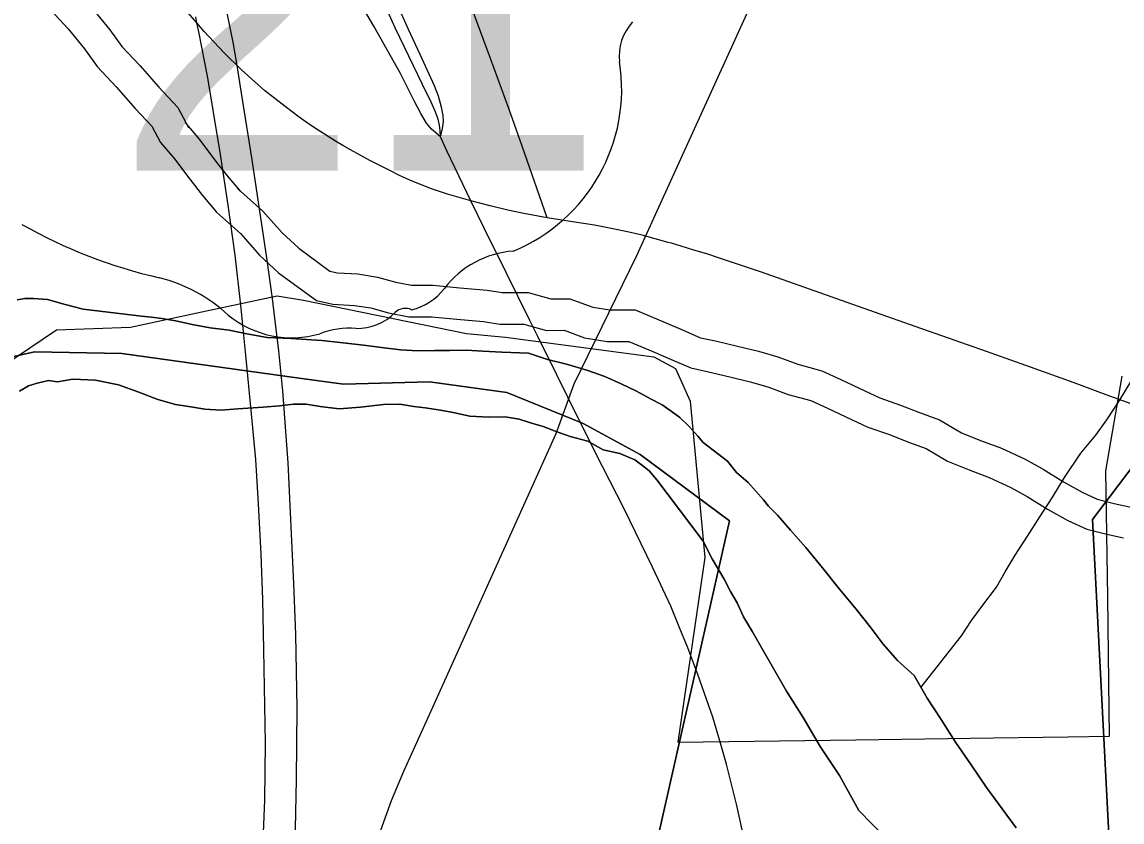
# Model space of a CAD drawing. Extents: x -59 to 82, y -3 to 49.
# Drawn here: x 6.384 to 7.043, y 17.893 to 18.372 of the extents above; entities that cross this region are included whole.
import ezdxf

# ---------------------------------------------------------------- set-up
doc = ezdxf.new("R2010")
doc.units = 0
for name, color, linetype in [('GM_X_Corporation', 7, 'Continuous'), ('GM_X_County_Road', 7, 'Continuous'), ('GM_X_Interchange_Ramps', 7, 'Continuous'), ('GM_X_Interstate_Route', 7, 'Continuous'), ('GM_X_Major_River', 7, 'Continuous'), ('GM_X_Minor_River', 7, 'Continuous'), ('GM_X_Rail_Line', 7, 'Continuous'), ('GM_X_State_Route', 7, 'Continuous'), ('GM_X_State_Shield', 7, 'Continuous'), ('SH_Data', 7, 'Continuous')]:
    doc.layers.add(name, color=color, linetype=linetype)

msp = doc.modelspace()

# ---------------------------------------------------------------- linework, layer by layer
at = {"layer": 'GM_X_Corporation'}
for points in [[(6.37262, 18.16603), (6.4046, 18.18775), (6.44892, 18.18928), (6.49453, 18.19919), (6.53685, 18.20801), (6.55269, 18.20554), (6.65031, 18.18552), (6.6737, 18.18323), (6.76274, 18.17151), (6.77556, 18.16461), (6.78444, 18.14488), (6.79332, 18.05117), (6.77705, 17.94044), (6.8838, 17.94189), (6.96625, 17.943), (7.01093, 17.9436), (7.03585, 17.94394), (7.03541, 17.97647), (7.03472, 18.02749), (7.0337, 18.1031), (7.04335, 18.1599)], [(6.75963, 17.85926), (6.80808, 18.07326), (6.75456, 18.11295), (6.72023, 18.13159), (6.67454, 18.15011), (6.62821, 18.15646), (6.57666, 18.15514), (6.55008, 18.15867), (6.44376, 18.1735), (6.39143, 18.17447), (6.35587, 18.1665)], [(7.06188, 18.12168), (7.0257, 18.07403), (7.03629, 17.86977)]]:
    msp.add_lwpolyline(points, dxfattribs=at)
at = {"layer": 'GM_X_County_Road'}
for points in [[(6.50756, 18.35143), (6.50495, 18.354), (6.49309, 18.36665), (6.48876, 18.37178), (6.48361, 18.37787), (6.47344, 18.39045), (6.46597, 18.40113), (6.4438, 18.43444), (6.42506, 18.4629), (6.40527, 18.49551), (6.39838, 18.50677), (6.38955, 18.52135), (6.37656, 18.54221), (6.36585, 18.55825), (6.36451, 18.56014)], [(6.69873, 18.25493), (6.6837, 18.29779), (6.6758, 18.32034), (6.66481, 18.35034), (6.65485, 18.37746), (6.64878, 18.39429), (6.64351, 18.41112), (6.64047, 18.42199), (6.63739, 18.43586), (6.63548, 18.4463), (6.63253, 18.4629), (6.63075, 18.47595), (6.62968, 18.48663), (6.62861, 18.49848)], [(6.69873, 18.25493), (6.68476, 18.25737), (6.67515, 18.25943), (6.6646, 18.26198), (6.65288, 18.26512), (6.63899, 18.26912), (6.62886, 18.27239), (6.61631, 18.2775), (6.61029, 18.28033), (6.60433, 18.28323), (6.59839, 18.28621), (6.59249, 18.28925), (6.58662, 18.29237), (6.58079, 18.29557), (6.57627, 18.29817), (6.57178, 18.30084), (6.56735, 18.3036), (6.56296, 18.30642), (6.55861, 18.3093), (6.55432, 18.31227), (6.55007, 18.3153), (6.54587, 18.31841), (6.54173, 18.32158), (6.52929, 18.33116), (6.51554, 18.34357), (6.51279, 18.34628), (6.50756, 18.35143)], [(6.77317, 18.23958), (6.77123, 18.24014), (6.76347, 18.24233), (6.75568, 18.24445), (6.74687, 18.24644), (6.73804, 18.24837), (6.72702, 18.25056), (6.7139, 18.25251), (6.69873, 18.25493)], [(7.03376, 18.14869), (7.01468, 18.1559), (6.98561, 18.16626), (6.95871, 18.17584), (6.9234, 18.18822), (6.89161, 18.1995), (6.85603, 18.21213), (6.82718, 18.2223), (6.8021, 18.23077), (6.79442, 18.23321), (6.78671, 18.23558), (6.77898, 18.23789), (6.77317, 18.23958)], [(7.27039, 18.06505), (7.24144, 18.07508), (7.19377, 18.09153), (7.15546, 18.10472), (7.11894, 18.11782), (7.11246, 18.12013), (7.07098, 18.13534), (7.03376, 18.14869)]]:
    msp.add_lwpolyline(points, dxfattribs=at)
at = {"layer": 'GM_X_Interchange_Ramps'}
msp.add_lwpolyline([(6.6347, 18.30341), (6.63591, 18.30847), (6.63659, 18.31261), (6.63642, 18.31632), (6.63547, 18.32114), (6.63357, 18.32779), (6.63112, 18.33412), (6.62258, 18.35275), (6.61564, 18.3679), (6.61054, 18.3791)], dxfattribs=at)
at = {"layer": 'GM_X_Interstate_Route'}
for p, q in [((6.53546, 18.19476), (6.53398, 18.20658)), ((6.51572, 18.19645), (6.51511, 18.20244))]:
    msp.add_line(p, q, dxfattribs=at)
for points in [[(6.53398, 18.20658), (6.53063, 18.23085), (6.52182, 18.28965), (6.51557, 18.32972), (6.51279, 18.34628), (6.51046, 18.36012), (6.49855, 18.41865)], [(6.51511, 18.20244), (6.5116, 18.23255), (6.50746, 18.26255), (6.50285, 18.29291), (6.49852, 18.3195), (6.49534, 18.33886), (6.48986, 18.36633), (6.48876, 18.37178), (6.48805, 18.37531)], [(6.49457, 17.48379), (6.49675, 17.49373), (6.50306, 17.52373), (6.50894, 17.5535), (6.5157, 17.59067), (6.51698, 17.5986), (6.52048, 17.62023), (6.52353, 17.6412), (6.52505, 17.65174), (6.53091, 17.69377), (6.53707, 17.7458), (6.54127, 17.78551), (6.54462, 17.81949), (6.5468, 17.85663), (6.54793, 17.88843), (6.54849, 17.91801), (6.54879, 17.96085), (6.54797, 18.00493), (6.54686, 18.03562), (6.5434, 18.10789), (6.54022, 18.15106), (6.53794, 18.17507), (6.53546, 18.19476)], [(6.52824, 17.87627), (6.52939, 17.90575), (6.52985, 17.93985), (6.52891, 17.99587), (6.5282, 18.02608), (6.52734, 18.05326), (6.52561, 18.08332), (6.52407, 18.10988), (6.52158, 18.13733), (6.51816, 18.17249), (6.51572, 18.19645)]]:
    msp.add_lwpolyline(points, dxfattribs=at)
at = {"layer": 'GM_X_Major_River'}
for points in [[(6.9799, 17.88912), (6.9714, 17.90042), (6.96211, 17.91323), (6.95281, 17.9268), (6.94351, 17.94037), (6.93497, 17.95395), (6.92644, 17.96676), (6.91867, 17.98035), (6.90867, 17.98935), (6.90019, 17.99913), (6.89244, 18.00968), (6.88395, 18.02022), (6.87391, 18.03226), (6.86386, 18.04506), (6.85383, 18.05709), (6.84457, 18.06763), (6.83686, 18.07665), (6.83147, 18.08191), (6.82838, 18.08567), (6.82375, 18.09094), (6.81912, 18.0962), (6.81221, 18.1022), (6.8068, 18.10897), (6.79222, 18.1202), (6.78912, 18.12396), (6.78373, 18.12998), (6.77834, 18.13523), (6.77297, 18.13897), (6.76761, 18.1427), (6.76072, 18.14642), (6.75231, 18.15088), (6.74313, 18.15533), (6.7332, 18.15977), (6.72252, 18.16344), (6.71032, 18.16709), (6.69889, 18.17), (6.68745, 18.17366), (6.67149, 18.17422), (6.6601, 18.17485), (6.65021, 18.17549), (6.64035, 18.17537), (6.63123, 18.17526), (6.62136, 18.17514), (6.61072, 18.17577), (6.59932, 18.17715), (6.58867, 18.17855), (6.5765, 18.17992), (6.56357, 18.18128), (6.54532, 18.18258), (6.53089, 18.18317), (6.51871, 18.1853), (6.50805, 18.18745), (6.49664, 18.18884), (6.48598, 18.19099), (6.47608, 18.19315), (6.46771, 18.19457), (6.46162, 18.19526), (6.45554, 18.19594), (6.42055, 18.20008), (6.40988, 18.20299), (6.39921, 18.2059), (6.39085, 18.20656), (6.38553, 18.2065), (6.38099, 18.20569)], [(6.38099, 18.20569), (6.38553, 18.2065), (6.39085, 18.20656), (6.39921, 18.2059), (6.40988, 18.20299), (6.42055, 18.20008), (6.45554, 18.19594), (6.46162, 18.19526), (6.46771, 18.19457), (6.47608, 18.19315), (6.48598, 18.19099), (6.49664, 18.18884), (6.50805, 18.18745), (6.51871, 18.1853), (6.53089, 18.18317), (6.54532, 18.18258), (6.56357, 18.18128), (6.5765, 18.17992), (6.58867, 18.17855), (6.59932, 18.17715), (6.61072, 18.17577), (6.62136, 18.17514), (6.63123, 18.17526), (6.64035, 18.17537), (6.65021, 18.17549), (6.6601, 18.17485), (6.67149, 18.17422), (6.68745, 18.17366), (6.69889, 18.17), (6.71032, 18.16709), (6.72252, 18.16344), (6.7332, 18.15977), (6.74313, 18.15533), (6.75231, 18.15088), (6.76072, 18.14642), (6.76761, 18.1427), (6.77297, 18.13897), (6.77834, 18.13523), (6.78373, 18.12998), (6.78912, 18.12396), (6.79222, 18.1202), (6.8068, 18.10897), (6.81221, 18.1022), (6.81912, 18.0962), (6.82375, 18.09094), (6.82838, 18.08567), (6.83147, 18.08191), (6.83686, 18.07665), (6.84457, 18.06763), (6.85383, 18.05709), (6.86386, 18.04506), (6.87391, 18.03226), (6.88395, 18.02022), (6.89244, 18.00968), (6.90019, 17.99913), (6.90867, 17.98935), (6.91867, 17.98035), (6.92644, 17.96676), (6.93497, 17.95395), (6.94351, 17.94037), (6.95281, 17.9268), (6.96211, 17.91323), (6.9714, 17.90042), (6.9799, 17.88912)], [(6.38249, 18.15098), (6.38777, 18.15408), (6.39306, 18.15566), (6.39988, 18.15727), (6.4052, 18.15657), (6.41429, 18.1582), (6.42796, 18.15761), (6.44167, 18.15473), (6.45388, 18.15032), (6.46533, 18.1459), (6.47601, 18.14298), (6.48514, 18.14157), (6.49351, 18.14015), (6.50339, 18.13951), (6.51325, 18.14039), (6.52843, 18.14134), (6.53828, 18.14222), (6.54663, 18.14308), (6.55422, 18.14317), (6.56259, 18.14175), (6.574, 18.14037), (6.58689, 18.14128), (6.60054, 18.14297), (6.61041, 18.14308), (6.61879, 18.14167), (6.62563, 18.14099), (6.63476, 18.13958), (6.64237, 18.13815), (6.65227, 18.13599), (6.66368, 18.13537), (6.67354, 18.13549), (6.68191, 18.13407), (6.68878, 18.13187), (6.6964, 18.12969), (6.70404, 18.12673), (6.71243, 18.1238), (6.7231, 18.12089), (6.73229, 18.11567), (6.74219, 18.11351), (6.74754, 18.1113), (6.75135, 18.10982), (6.75519, 18.10683), (6.7598, 18.10308), (6.76443, 18.09782), (6.77061, 18.08953), (6.79227, 18.06091), (6.79773, 18.05034), (6.80473, 18.03826), (6.80863, 18.03071), (6.81252, 18.02391), (6.81643, 18.0156), (6.82187, 18.00655), (6.82732, 17.99673), (6.83432, 17.98465), (6.8421, 17.97107), (6.85219, 17.95523), (6.86229, 17.93787), (6.87392, 17.92053), (6.8856, 17.89939), (6.90177, 17.88286)], [(6.90177, 17.88286), (6.8856, 17.89939), (6.87392, 17.92053), (6.86229, 17.93787), (6.85219, 17.95523), (6.8421, 17.97107), (6.83432, 17.98465), (6.82732, 17.99673), (6.82187, 18.00655), (6.81643, 18.0156), (6.81252, 18.02391), (6.80863, 18.03071), (6.80473, 18.03826), (6.79773, 18.05034), (6.79227, 18.06091), (6.77061, 18.08953), (6.76443, 18.09782), (6.7598, 18.10308), (6.75519, 18.10683), (6.75135, 18.10982), (6.74754, 18.1113), (6.74219, 18.11351), (6.73229, 18.11567), (6.7231, 18.12089), (6.71243, 18.1238), (6.70404, 18.12673), (6.6964, 18.12969), (6.68878, 18.13187), (6.68191, 18.13407), (6.67354, 18.13549), (6.66368, 18.13537), (6.65227, 18.13599), (6.64237, 18.13815), (6.63476, 18.13958), (6.62563, 18.14099), (6.61879, 18.14167), (6.61041, 18.14308), (6.60054, 18.14297), (6.58689, 18.14128), (6.574, 18.14037), (6.56259, 18.14175), (6.55422, 18.14317), (6.54663, 18.14308), (6.53828, 18.14222), (6.52843, 18.14134), (6.51325, 18.14039), (6.50339, 18.13951), (6.49351, 18.14015), (6.48514, 18.14157), (6.47601, 18.14298), (6.46533, 18.1459), (6.45388, 18.15032), (6.44167, 18.15473), (6.42796, 18.15761), (6.41429, 18.1582), (6.4052, 18.15657), (6.39988, 18.15727), (6.39306, 18.15566), (6.38777, 18.15408), (6.38249, 18.15098)]]:
    msp.add_lwpolyline(points, dxfattribs=at)
at = {"layer": 'GM_X_Minor_River'}
for points in [[(6.40094, 18.37966), (6.41157, 18.36829), (6.42145, 18.35615), (6.42905, 18.34554), (6.44044, 18.33341), (6.45183, 18.32052), (6.46171, 18.30991), (6.46703, 18.30005)], [(6.42586, 18.38076), (6.43652, 18.36767), (6.44372, 18.35759), (6.45445, 18.34618), (6.46587, 18.33325), (6.47723, 18.32104), (6.48371, 18.30905)], [(6.48149, 18.3123), (6.49021, 18.30202), (6.49959, 18.28953), (6.50685, 18.28011), (6.51492, 18.27059)], [(6.46703, 18.30005), (6.47539, 18.29019), (6.48451, 18.27805), (6.49211, 18.26819), (6.50047, 18.25834)], [(6.51309, 18.27247), (6.52835, 18.25884), (6.53987, 18.24581), (6.54977, 18.23659), (6.56848, 18.2229), (6.57296, 18.22187), (6.58514, 18.22119), (6.59706, 18.21938), (6.60797, 18.21628), (6.61749, 18.21451), (6.63031, 18.21455), (6.64637, 18.21298), (6.66279, 18.21145), (6.67174, 18.21009), (6.68728, 18.21013), (6.70093, 18.20636), (6.71239, 18.20639), (6.72602, 18.2013), (6.73629, 18.19961), (6.75144, 18.19965), (6.76944, 18.1921), (6.78018, 18.18752), (6.79062, 18.18297), (6.79954, 18.18107), (6.81274, 18.17799), (6.82531, 18.17487), (6.83696, 18.17156), (6.84903, 18.16706), (6.86336, 18.16311), (6.8747, 18.15789), (6.88911, 18.15109), (6.89808, 18.14697), (6.9105, 18.1426), (6.92191, 18.13806), (6.93388, 18.13381), (6.94718, 18.12601), (6.95855, 18.12134), (6.97112, 18.11665), (6.98518, 18.11006), (6.99604, 18.10423), (7.00832, 18.09657), (7.01945, 18.09033), (7.02852, 18.08611), (7.03871, 18.08358), (7.0497, 18.08107)], [(6.50047, 18.25834), (6.51489, 18.24545), (6.52629, 18.23257), (6.53767, 18.22196), (6.56044, 18.2053), (6.5703, 18.20305), (6.58318, 18.20232), (6.59303, 18.20082), (6.60365, 18.19781), (6.61577, 18.19556), (6.62941, 18.19559), (6.64457, 18.19411), (6.66049, 18.19263), (6.67034, 18.19114), (6.68474, 18.19117), (6.69838, 18.1874), (6.70899, 18.18743), (6.72112, 18.1829), (6.73477, 18.18066), (6.74765, 18.18069), (6.76206, 18.17465), (6.77268, 18.17011), (6.78481, 18.16483), (6.79542, 18.16257), (6.80831, 18.15956), (6.82044, 18.15656), (6.83105, 18.15354), (6.84319, 18.14901), (6.85683, 18.14525), (6.86669, 18.14072), (6.88111, 18.13391), (6.89097, 18.12938), (6.90386, 18.12485), (6.91523, 18.12032), (6.92585, 18.11655), (6.93875, 18.10898), (6.95164, 18.10369), (6.96377, 18.09917), (6.97666, 18.09312), (6.98653, 18.08783), (6.99867, 18.08026), (7.01081, 18.07345), (7.02218, 18.06816), (7.03431, 18.06515), (7.04417, 18.06289)], [(6.92272, 17.97326), (6.94719, 18.00426), (6.95314, 18.01345), (6.95985, 18.02265), (6.96806, 18.03339), (6.97325, 18.04258), (6.97919, 18.05253), (6.98662, 18.06402), (6.99406, 18.07551), (7.0015, 18.087), (7.00892, 18.09925), (7.0186, 18.11381), (7.02756, 18.12456), (7.03427, 18.13376), (7.04171, 18.14525), (7.04913, 18.1575)]]:
    msp.add_lwpolyline(points, dxfattribs=at)
at = {"layer": 'GM_X_Rail_Line'}
msp.add_lwpolyline([(6.67884, 17.60147), (6.65866, 17.62305), (6.641, 17.64519), (6.62391, 17.66929), (6.61186, 17.68974), (6.60247, 17.71146), (6.59519, 17.73374), (6.5907, 17.75392), (6.58664, 17.78278), (6.58608, 17.81081), (6.58664, 17.83028), (6.58902, 17.84976), (6.59238, 17.86601), (6.59799, 17.88493), (6.60541, 17.90553), (6.6127, 17.92304), (6.62909, 17.95919), (6.68752, 18.0888), (6.7042, 18.12551), (6.71485, 18.15536), (6.7524, 18.23228), (6.8439, 18.43364)], dxfattribs=at)
at = {"layer": 'GM_X_State_Route'}
for points in [[(6.6347, 18.30341), (6.63449, 18.30722), (6.63418, 18.31053), (6.63332, 18.31408), (6.63158, 18.31893), (6.62912, 18.32424), (6.62391, 18.33488), (6.60757, 18.36881), (6.59859, 18.38906), (6.59179, 18.40524), (6.58481, 18.42244), (6.57918, 18.43538), (6.57342, 18.44948), (6.56188, 18.47404)], [(6.6347, 18.30341), (6.62937, 18.30807), (6.62633, 18.31171), (6.62304, 18.31743), (6.61904, 18.32496), (6.61078, 18.34135), (6.59475, 18.3699), (6.58491, 18.3869)], [(6.6932, 18.18376), (6.68843, 18.19336), (6.6742, 18.22199), (6.6612, 18.24822), (6.65288, 18.26512), (6.63859, 18.29496), (6.6347, 18.30341)], [(6.78305, 17.99696), (6.77791, 18.00968), (6.77279, 18.02197), (6.76193, 18.0454), (6.74478, 18.08039), (6.7318, 18.10579), (6.71775, 18.134), (6.70457, 18.16068), (6.6932, 18.18376)], [(6.80271, 17.93976), (6.79803, 17.9555), (6.79311, 17.9697), (6.78896, 17.98092), (6.78305, 17.99696)], [(6.82268, 17.52409), (6.82369, 17.54603), (6.82535, 17.58117), (6.82705, 17.62016), (6.82786, 17.63787), (6.82828, 17.65), (6.82869, 17.66165), (6.83032, 17.68902), (6.8313, 17.71516), (6.83204, 17.7345), (6.83132, 17.75155), (6.8305, 17.77322), (6.8294, 17.79244), (6.82822, 17.80675), (6.82566, 17.83025), (6.82175, 17.85604), (6.81893, 17.87133), (6.81556, 17.88782), (6.81236, 17.9024), (6.80923, 17.91521), (6.80626, 17.92729), (6.80271, 17.93976)]]:
    msp.add_lwpolyline(points, dxfattribs=at)
at = {"layer": 'GM_X_State_Shield'}
for centre, radius, start, end in [((6.77165, 18.35194), 0.02976, 136.8065, 186.92959), ((6.63849, 18.33197), 0.10491, 292.30889, 8.98584), ((6.53345, 18.51428), 0.30288, 240.41292, 257.1985), ((6.68272, 18.17763), 0.05746, 94.40312, 142.57675), ((6.44315, 18.12704), 0.09477, 47.18416, 75.83597), ((6.60992, 18.23281), 0.03389, 282.87319, 323.27711), ((6.61377, 18.19154), 0.00902, 65.75173, 132.64842), ((6.54565, 18.24309), 0.06013, 230.70037, 286.29184), ((6.58479, 18.22061), 0.03204, 268.77702, 315.54927), ((6.58039, 18.13931), 0.04941, 85.69512, 111.20995)]:
    msp.add_arc(centre, radius, start, end, dxfattribs=at)
at = {"layer": 'SH_Data'}
for points in [[(6.35587, 18.1665), (6.39143, 18.17447), (6.44376, 18.1735), (6.55008, 18.15867), (6.57666, 18.15514), (6.62821, 18.15646), (6.67454, 18.15011), (6.72023, 18.13159), (6.75456, 18.11295), (6.80808, 18.07326), (6.75963, 17.85926)], [(7.03629, 17.86977), (7.0257, 18.07403), (7.06188, 18.12168)]]:
    msp.add_lwpolyline(points, dxfattribs=at)

# ---------------------------------------------------------------- texts
at = {"layer": 'GM_X_State_Shield'}
msp.add_text('21', height=0.197754, dxfattribs=at).set_placement((6.43944, 18.28307))

doc.saveas('drawing.dxf')
